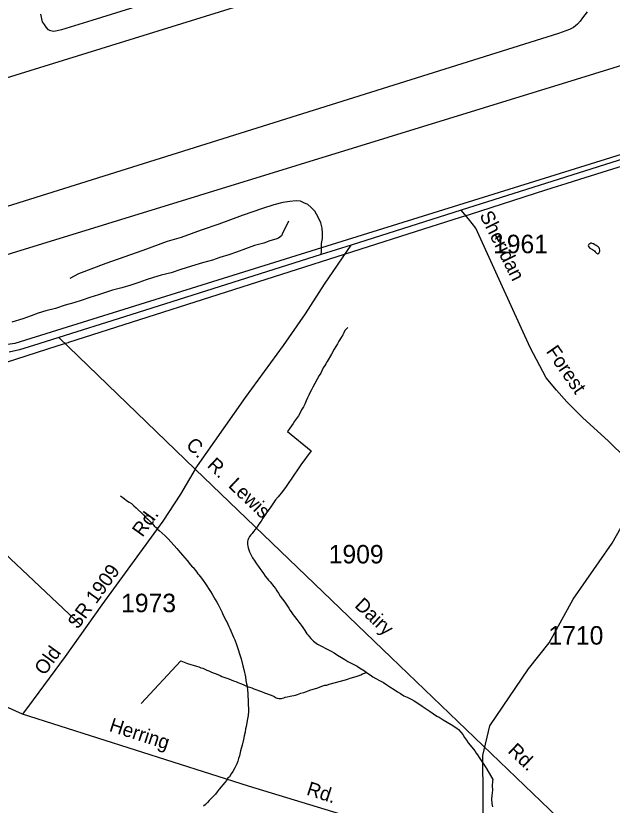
# Model space of a CAD drawing. Extents: x 2260773 to 2342389, y 552869 to 618546.
# Drawn here: x 2309466 to 2313503, y 575994 to 581334 of the extents above; entities that cross this region are included whole.
import ezdxf

# ---------------------------------------------------------------- set-up
doc = ezdxf.new("R2010")
doc.units = 0
for name, color, linetype in [('Exist Aviation Commercial or Municipal Perimeter Paved', 7, 'Continuous'), ('Exist Boundary Land Use Reservation Military US Department of Defense', 7, 'Continuous'), ('Exist Boundary Political City Limit New', 7, 'Continuous'), ('Exist Hydrographic Misc Water Feature', 7, 'Continuous'), ('Exist Road Non-System Type 51', 7, 'Continuous'), ('Exist Road Secondary Type 41 Attributed', 7, 'Continuous'), ('Exist Road Secondary Type 51 Attributed', 7, 'Continuous'), ('Exist Road Secondary Type 51 Label', 7, 'Continuous'), ('Exist Road Secondary Type 51 Number Label', 7, 'Continuous'), ('Map Preparation Boundary City Limit Buffer Line', 7, 'Continuous')]:
    doc.layers.add(name, color=color, linetype=linetype)

msp = doc.modelspace()

# ---------------------------------------------------------------- linework, layer by layer
at = {"layer": 'Exist Aviation Commercial or Municipal Perimeter Paved'}
for points in [[(2309632.6, 581345.5), (2309645.1, 581293.6), (2309657.3, 581273.9), (2309669.4, 581256), (2309683.6, 581242.1), (2309701.7, 581234.3), (2309723.7, 581230.6), (2309777.7, 581241.1), (2309982.9, 581305.2), (2312869.5, 582202)], [(2308787, 579849.2), (2308787, 579865.2), (2308786.6, 579889.2), (2308794.5, 579911.3), (2308942.6, 580068.8), (2309304.2, 580468.4), (2309233.4, 580545.6), (2309209.3, 580559.4), (2309191.3, 580563.1), (2309171, 580574.9), (2309125.5, 580722.5), (2309117, 580778.4), (2309116.7, 580800.4), (2309122.6, 580814.4), (2309164.4, 580838.7), (2309403.4, 580913.4), (2313059.2, 582048)], [(2316391.2, 581871.9), (2313259.5, 580902.9), (2308808.6, 579533.6), (2306700.6, 578883.4), (2306637, 578862.6), (2306607.1, 578850.4)], [(2313332.4, 581361.3), (2313302.9, 581319.1), (2313285.2, 581296.8), (2313267.4, 581276.7), (2313241.7, 581254.4), (2313213.8, 581240.1), (2313140.1, 581213.3), (2308787, 579849.2)]]:
    msp.add_lwpolyline(points, dxfattribs=at)
at = {"layer": 'Exist Boundary Land Use Reservation Military US Department of Defense'}
msp.add_line((2317609.8, 581659), (2311535.5, 579763.7), dxfattribs=at)
msp.add_lwpolyline([(2311535.5, 579763.7), (2309459.8, 579116.1), (2309280.5, 579091.6), (2309001.3, 579021.8)], dxfattribs=at)
at = {"layer": 'Exist Boundary Political City Limit New'}
for points in [[(2315000, 580753.9), (2314749.5, 580677.9), (2314155.2, 580496.1), (2313504.5, 580295.5), (2313282, 580226.7)], [(2313282, 580226.7), (2313189.2, 580198), (2313131.2, 580180.1), (2313052, 580154.6), (2312534.2, 579987.8), (2312511.8, 579981), (2312474.5, 579969.9), (2312225.2, 579889.6), (2309823.2, 579123.3), (2309820.2, 579122.4), (2309802.2, 579116.9), (2309751.2, 579101.2), (2309181.8, 578919.4)]]:
    msp.add_lwpolyline(points, dxfattribs=at)
at = {"layer": 'Exist Hydrographic Misc Water Feature'}
for points in [[(2311310.8, 579944.1), (2311269.8, 579855.8), (2311263.8, 579845.8), (2311244.1, 579829.7), (2311226.1, 579823.5), (2311186.1, 579810.8), (2311144.7, 579796.4), (2311080.7, 579779.7), (2311021.3, 579757), (2310959.3, 579734.7), (2310907, 579717.8), (2310847.6, 579699.2), (2310797.7, 579680.8), (2310730.1, 579662.1), (2310656.1, 579639.2), (2310582.6, 579616.6), (2310517, 579596.1), (2310451, 579579.3), (2310397.3, 579562.6), (2310347.7, 579548.1), (2310299.5, 579529.5), (2310244.1, 579511), (2310184.4, 579494.5), (2310120.5, 579477.8), (2310072.5, 579463), (2310024.7, 579446.7), (2309966.7, 579427.9), (2309915.2, 579409.3), (2309859.4, 579393), (2309799.8, 579376.4), (2309733.7, 579353.4), (2309668.1, 579337), (2309618.1, 579322.2), (2309570.3, 579303.8), (2309512.7, 579283.4), (2309439.1, 579260.3)], [(2313393.3, 579780.7), (2313385.5, 579784.7), (2313377.1, 579790.5), (2313373.4, 579790.6), (2313367.1, 579794.4), (2313363.4, 579796.6), (2313357.2, 579796.2), (2313351.3, 579790.3), (2313347, 579788.5), (2313343.3, 579784.2), (2313339.4, 579778.3), (2313341.4, 579772.3), (2313351.7, 579762.3), (2313361.5, 579758.3), (2313369.5, 579752.6), (2313375.7, 579748.5), (2313382, 579742.7), (2313387.8, 579736.9), (2313395.8, 579728.8), (2313405.8, 579722.8), (2313411.5, 579726.8), (2313415.6, 579733.1), (2313420, 579741), (2313420, 579749.1), (2313417.5, 579757.2), (2313413.8, 579763), (2313407.4, 579770.9), (2313393.3, 579780.7)], [(2311714.3, 579224.8), (2311704.5, 579217), (2311694.2, 579204.7), (2311686.6, 579188.8), (2311678.7, 579174.6), (2311667.2, 579156.5), (2311653.4, 579132.2), (2311643.6, 579114.2), (2311621.9, 579078.2), (2311602.2, 579043.8), (2311572.8, 578995.5), (2311565.1, 578979.6), (2311557.1, 578967.5), (2311547.2, 578951.5), (2311537.4, 578933.1), (2311529.6, 578917.2), (2311519.7, 578900.9), (2311476.9, 578822.6), (2311467, 578804.6), (2311458.8, 578788.4), (2311449.2, 578768.4), (2311439.8, 578750.3), (2311431.8, 578728.4), (2311421.7, 578706), (2311412.3, 578687.9), (2311400.6, 578667.8), (2311390.8, 578647.8), (2311378.7, 578627.8), (2311367, 578609.6), (2311353.4, 578591.4), (2311343.6, 578575.4), (2311331.5, 578559.4), (2311321.5, 578545.1), (2311306.1, 578521.1), (2311465.4, 578390.8), (2311394.2, 578296.1), (2311372.9, 578262), (2311347.3, 578225.7), (2311296, 578149.1), (2311270.6, 578116.8), (2311242.9, 578080.4), (2311224.7, 578058.4), (2311205, 578032.2), (2311191.4, 578011.9), (2311173.8, 577987.8), (2311161.9, 577971.8), (2311150.4, 577951.6), (2311138.3, 577935.6), (2311126.7, 577915.5), (2311110.9, 577895.1), (2311099, 577877.1), (2311085.2, 577858.8), (2311075.4, 577844.9), (2311065.5, 577832.6), (2311057.5, 577822.8), (2311047.9, 577810.5), (2311042, 577798.4), (2311035.8, 577786.4), (2311034.2, 577778.5), (2311034, 577770.4), (2311034.4, 577760.2), (2311036.4, 577746.5), (2311038.7, 577734.4), (2311042.8, 577720.5), (2311047.1, 577708.5), (2311056.9, 577688.7), (2311067.4, 577666.9), (2311083.2, 577645), (2311095.7, 577625.3), (2311108, 577609.3), (2311118.5, 577595.5), (2311130.3, 577577.5), (2311142.4, 577561.9), (2311154.7, 577543.8), (2311166.6, 577527.9), (2311176.9, 577516.1), (2311186.9, 577504.1), (2311213.6, 577472.5), (2311223.4, 577460.5), (2311233.7, 577442.7), (2311243.7, 577427), (2311256, 577406.9), (2311286.6, 577367.5), (2311296.4, 577353.4), (2311314.9, 577325.9), (2311322.7, 577311.7), (2311333.3, 577295.9), (2311343.2, 577281.8), (2311353.2, 577270.2), (2311367.8, 577250.2), (2311376, 577240.4), (2311381.7, 577232.3), (2311389.9, 577220.5), (2311397.7, 577210.8), (2311408.2, 577196.6), (2311414.1, 577188.9), (2311422.3, 577175.1), (2311428.5, 577165.2), (2311436.7, 577153), (2311444.7, 577143.3)], [(2309907, 577212.6), (2309307.2, 577773.7), (2308786.2, 578262.1)], [(2310175, 578087.1), (2310199.2, 578069.2), (2310215.6, 578055.4), (2310233.7, 578043.8), (2310248.2, 578033.9), (2310263.8, 578018.1), (2310280.2, 578004.4), (2310330.4, 577958.7), (2310344.8, 577943.1), (2310359.1, 577929.2), (2310374.7, 577913.5), (2310391.3, 577897.6), (2310403.4, 577883.6), (2310417.2, 577869.8), (2310425.8, 577862), (2310435.6, 577852), (2310455.9, 577834.3), (2310476, 577816.3), (2310484.4, 577808.6), (2310496.1, 577796.7), (2310538.6, 577751.3), (2310557, 577731.1), (2310567.1, 577717.4), (2310593.7, 577685.9), (2310625.7, 577648.2), (2310648.3, 577620.5), (2310662.2, 577604.6), (2310666.1, 577600.8), (2310690.7, 577569.1), (2310698.7, 577558.9), (2310704.7, 577551.1), (2310713.3, 577540.9), (2310729.1, 577521.1), (2310755.5, 577483.5), (2310775.8, 577452), (2310783.8, 577439.9), (2310794.1, 577422.1), (2310806.2, 577400.4), (2310816.2, 577384.3), (2310826.5, 577366.5), (2310834.9, 577352.3), (2310855.2, 577310.8), (2310861.7, 577296.8), (2310867.5, 577282.9), (2310875.9, 577267.1), (2310888, 577243.4), (2310893.9, 577233.1), (2310900.3, 577219.2), (2310908.7, 577203.3), (2310914.4, 577189.5), (2310939.2, 577129.8), (2310947.4, 577111.9), (2310959.9, 577080), (2310990.7, 576984.6), (2311003.2, 576936.4), (2311009.6, 576910.8), (2311020.2, 576862.9), (2311023.9, 576836.8), (2311028.4, 576815), (2311032.5, 576799)], [(2312632.3, 575755.2), (2312626.2, 576329.2), (2312674.2, 576531.4), (2312937.3, 576916.1), (2313076.3, 577092.4), (2313239.3, 577387.7), (2313502.2, 577765.9), (2313649.2, 578024.5)], [(2311444.7, 577143.3), (2311451, 577135.1), (2311462.7, 577121.5), (2311481.2, 577103.8), (2311507.6, 577084), (2311595.8, 577037), (2311619.8, 577023.3), (2311644.4, 577009.4), (2311670.2, 576993.8), (2311692.6, 576979.9), (2311714.5, 576966.1), (2311736.9, 576954.6), (2311776.9, 576934.7), (2311793.1, 576923), (2311825.3, 576901.5), (2311839.4, 576891.7)], [(2310314.2, 576681.3), (2310583.3, 576970.1), (2310629.2, 576952.6), (2310689.5, 576933.4), (2310705.3, 576929.4), (2310717.6, 576923.5), (2310731.3, 576919.8), (2310745.7, 576914), (2310758, 576906), (2310771.7, 576901.9), (2310789.5, 576894.4), (2310833.8, 576876.8), (2310848.2, 576871), (2310860.3, 576865.1), (2310894.1, 576853.5), (2310908.5, 576847.7), (2310940.5, 576836), (2310954.4, 576830.2), (2310968.8, 576824), (2310994.4, 576814.5), (2311008.7, 576808.7), (2311022.7, 576800.9), (2311032.5, 576799)], [(2311032.5, 576799), (2311038.7, 576794.9), (2311048.5, 576793), (2311062.5, 576787.2), (2311077.2, 576781.4), (2311128.9, 576761.8), (2311153.1, 576752.1), (2311163.2, 576748.6), (2311205.2, 576732.9), (2311215.2, 576729), (2311221.4, 576725.2), (2311227.3, 576721), (2311235.7, 576717.3), (2311247.2, 576715.2), (2311265.5, 576715.3), (2311279.4, 576719.7), (2311289.5, 576723.9), (2311303.4, 576727.8), (2311323.3, 576730.1), (2311359.2, 576738.5), (2311372.9, 576742.5), (2311383, 576746.7), (2311395.3, 576750.9), (2311415, 576756.9), (2311462.7, 576773.6), (2311502.5, 576785.9), (2311544.5, 576800.6), (2311558.5, 576804.6), (2311572.2, 576806.6), (2311586.2, 576813), (2311698.1, 576842), (2311717.8, 576848.3), (2311729.5, 576852.3), (2311769.5, 576864.9), (2311783.2, 576868.9), (2311801.3, 576875.1), (2311811.7, 576881.2), (2311839.4, 576891.7)], [(2311839.4, 576891.7), (2311863.6, 576875.9), (2311883.3, 576862), (2311903.8, 576850.3), (2311928, 576836.6), (2311954.2, 576822.9), (2311977.8, 576807.2), (2311998.1, 576793.6), (2312026.6, 576775.5), (2312048.8, 576760), (2312070.5, 576748.2), (2312092.9, 576734.3), (2312115, 576724.5), (2312141.3, 576710.8), (2312163.2, 576699.4), (2312187.2, 576683.6), (2312217.5, 576663.6), (2312244, 576645.9), (2312271.7, 576628.3), (2312294, 576612.8), (2312316.2, 576596.9), (2312330.5, 576589), (2312346.1, 576581), (2312358.6, 576571.4), (2312412.7, 576539.8), (2312424.8, 576532.3), (2312440.8, 576522.1), (2312451.1, 576514.5), (2312463, 576506.6), (2312479.2, 576488.8), (2312491.3, 576472.8), (2312503.8, 576451), (2312515.7, 576433), (2312528.2, 576415.3), (2312564.5, 576373.8), (2312572.3, 576361.6), (2312582.9, 576345.9), (2312591.1, 576334.1), (2312603, 576316.1), (2312611.2, 576302.3), (2312643.8, 576254.8), (2312653.9, 576236.6), (2312694.7, 576167.2)], [(2311032.5, 576799), (2311032.7, 576792.9), (2311035, 576773.1), (2311037.5, 576748.8), (2311040.3, 576629.1), (2311038.7, 576601), (2311035.2, 576576.8), (2311025.6, 576525.1), (2311021.7, 576511.1), (2311018, 576486.9), (2311012.4, 576463), (2311006.7, 576438.8), (2310998.9, 576400.6), (2310987.2, 576360.6), (2310979.8, 576328.5), (2310973.9, 576308.7), (2310968.1, 576292.5), (2310962.2, 576274.3), (2310948.7, 576246.3), (2310934.9, 576222.1), (2310923.2, 576206), (2310911.3, 576185.8), (2310901.7, 576176), (2310891.7, 576161.6), (2310880, 576147.6), (2310842, 576101.4), (2310828.5, 576083.2), (2310816.8, 576069.1), (2310805.1, 576055.1), (2310796.9, 576047), (2310786.7, 576036.8), (2310775.4, 576024.7), (2310763.1, 576012.3), (2310749.8, 575998.5), (2310735.8, 575986)], [(2312694.7, 576167.2), (2312692.6, 576155.3), (2312691, 576125.2), (2312691.6, 576095.1), (2312687.7, 576059.2), (2312685.9, 576035.1), (2312688.5, 576005.1), (2312692.4, 575983)]]:
    msp.add_lwpolyline(points, dxfattribs=at)
at = {"layer": 'Exist Road Non-System Type 51'}
for p, q in [((2314037.6, 580513), (2312481.5, 580018.9)), ((2312481.5, 580018.9), (2311736.2, 579783)), ((2311736.2, 579783), (2311533.2, 579719)), ((2311533.2, 579719), (2311534.3, 579740.4))]:
    msp.add_line(p, q, dxfattribs=at)
for points in [[(2311535.5, 579763.7), (2311535.5, 579794.1), (2311542.9, 579828.3), (2311542.9, 579864), (2311539.9, 579898.2), (2311531, 579932.3), (2311513.2, 579972.5), (2311489.4, 580011.1), (2311464.2, 580037.9), (2311441.9, 580057.2), (2311415.1, 580067.6), (2311392.8, 580079.5), (2311363.1, 580081), (2311320, 580078), (2311274, 580070.6), (2311211.6, 580055.7), (2311135.8, 580030.5), (2310999.1, 579982.9), (2310840.1, 579924.9), (2310719.8, 579883.3), (2310584.6, 579834.2), (2310489.5, 579807.5), (2310326, 579746.5), (2310075, 579657.3), (2309890.7, 579587.5), (2309831.3, 579557.7)], [(2310680.6, 578266), (2311020.9, 578751), (2311277.9, 579103.8), (2311427.3, 579316.9), (2311554.6, 579517.8), (2311736.2, 579783)], [(2311534.3, 579740.4), (2311535.5, 579763.6), (2311535.5, 579763.7)], [(2311533.2, 579719), (2310202.7, 579297.6), (2309757, 579157.6)], [(2309757, 579157.6), (2309622.5, 579115.5), (2309490.3, 579073.8), (2309420.3, 579058.6)]]:
    msp.add_lwpolyline(points, dxfattribs=at)
at = {"layer": 'Exist Road Secondary Type 41 Attributed'}
for points in [[(2309511.3, 576610.1), (2309396.2, 576660.4), (2309278.3, 576734.1), (2309203.9, 576789.4), (2309097, 576870.1), (2308945.9, 576984.4), (2307865.4, 577866.1), (2307815.5, 577916)], [(2313473.5, 575585), (2313396.4, 575567.4), (2313241.2, 575558.6), (2313040.8, 575561.3), (2312871.3, 575586.1), (2312691.8, 575624.7), (2312542.1, 575667.8), (2312257.2, 575752), (2311041, 576122.6), (2309511.3, 576610.1)]]:
    msp.add_lwpolyline(points, dxfattribs=at)
at = {"layer": 'Exist Road Secondary Type 51 Attributed'}
msp.add_line((2310680.6, 578266), (2309757, 579157.6), dxfattribs=at)
for points in [[(2313977, 577978.6), (2313716.2, 578221.6), (2313475.5, 578458), (2313305, 578615.2), (2313195.8, 578722.3), (2313126.7, 578800.3), (2313055.4, 578885), (2312947.3, 579089.1), (2312749, 579526.1), (2312579.6, 579896.3), (2312530.6, 579961), (2312481.5, 580018.9)], [(2310680.6, 578266), (2310581.4, 578097.6), (2310460.2, 577915.7), (2310048.9, 577349.8), (2309799.7, 577000.6), (2309582.5, 576706.8), (2309511.3, 576610.1)], [(2313473.5, 575585), (2312006.3, 576992.8), (2310680.6, 578266)]]:
    msp.add_lwpolyline(points, dxfattribs=at)
at = {"layer": 'Map Preparation Boundary City Limit Buffer Line'}
for points in [[(2315000, 580753.9), (2314749.5, 580677.9), (2314155.2, 580496.1), (2313504.5, 580295.5), (2313282, 580226.7)], [(2313282, 580226.7), (2313189.2, 580198), (2313131.2, 580180.1), (2313052, 580154.6), (2312534.2, 579987.8), (2312511.8, 579981), (2312474.5, 579969.9), (2312225.2, 579889.6), (2309823.2, 579123.3), (2309820.2, 579122.4), (2309802.2, 579116.9), (2309751.2, 579101.2), (2309181.8, 578919.4)]]:
    msp.add_lwpolyline(points, dxfattribs=at)

# ---------------------------------------------------------------- texts
at = {"layer": 'Exist Road Secondary Type 51 Label'}
for s, rotation, p in [('Sheridan', 296.555, (2312602.5, 579985.6)), ('Forest', 304.537, (2313051.6, 579063.6)), ('C.  R.  Lewis', 316.4938, (2310611.8, 578422.1)), ('Rd.', 54.2373, (2310322.9, 577802)), ('SR 1909', 54.2373, (2309885.9, 577178.4)), ('Dairy', 316.4938, (2311753.6, 577338.3)), ('Old', 54.2373, (2309661.1, 576866.2)), ('Herring', 342.1216, (2310092.3, 576496.4)), ('Rd.', 316.4938, (2312790.5, 576354.2)), ('Rd.', 342.1216, (2311427.8, 576065.6))]:
    msp.add_text(s, height=95, rotation=rotation, dxfattribs=at).set_placement(p)
at = {"layer": 'Exist Road Secondary Type 51 Number Label'}
for s, p in [('1961', (2312696.2, 579727.8)), ('1909', (2311583.9, 577629.1)), ('1973', (2310178.7, 577299.3)), ('1710', (2313071.2, 577080))]:
    msp.add_text(s, height=125, dxfattribs=at).set_placement(p)

doc.saveas('drawing.dxf')
